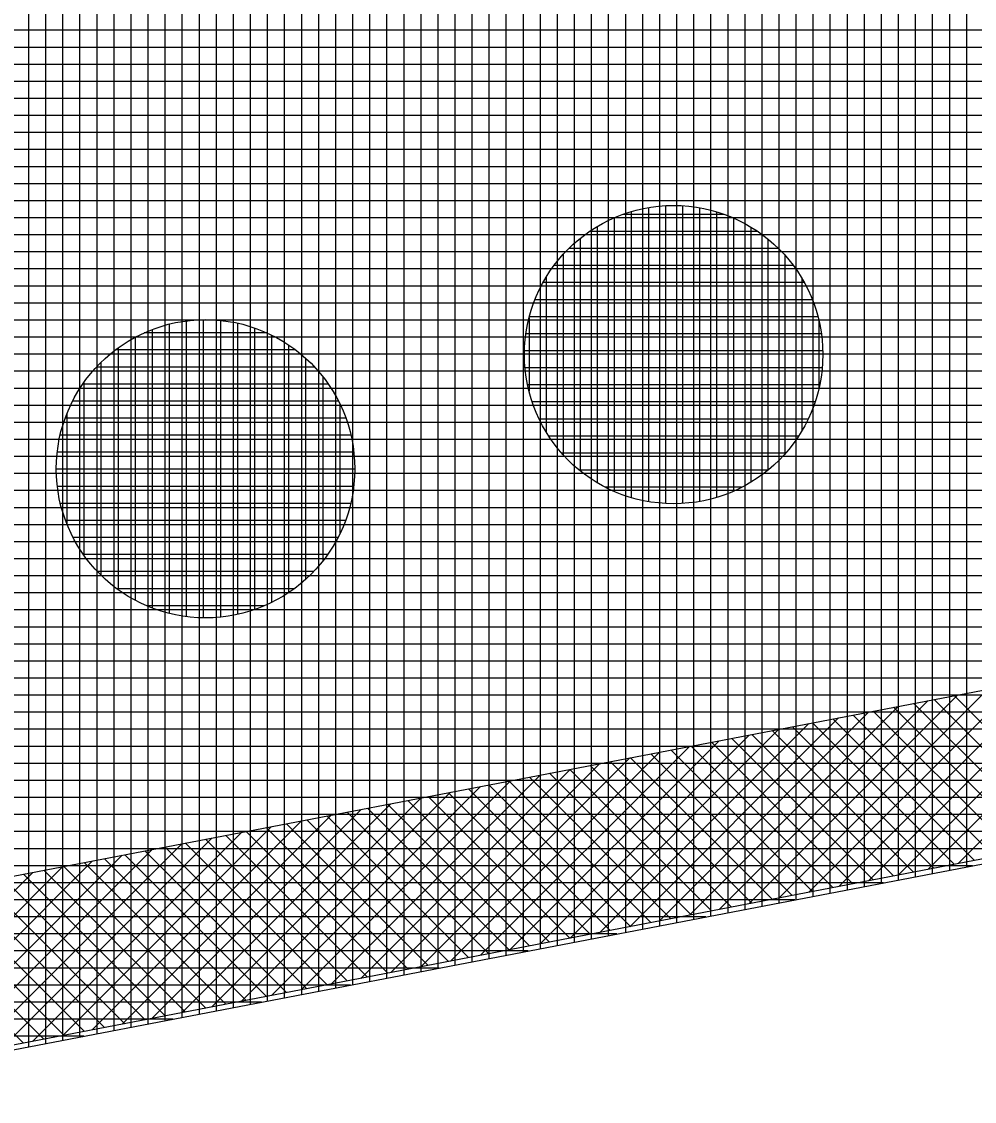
# Model space of a CAD drawing. Extents: x -565346 to -564154, y -1097386 to -1095620.
# Drawn here: x -564745.95 to -564734.78, y -1095778.34 to -1095765.68 of the extents above; entities that cross this region are included whole.
import ezdxf

# ---------------------------------------------------------------- set-up
doc = ezdxf.new("R2010")
doc.units = 0
for name, color, linetype in [('Vrstva 1', 7, 'Continuous'), ('Vrstva 41', 7, 'Continuous'), ('Vrstva 42', 7, 'Continuous'), ('Vrstva 43', 7, 'Continuous'), ('Vrstva 44', 7, 'Continuous')]:
    doc.layers.add(name, color=color, linetype=linetype)

msp = doc.modelspace()

# ---------------------------------------------------------------- linework, layer by layer
at = {"layer": 'Vrstva 1'}
msp.add_line((-564877.52, -1095802.97), (-564694, -1095767.75), dxfattribs=at)
at = {"layer": 'Vrstva 41'}
for p, q in [((-564734.967, -1095775.554), (-564732.519, -1095773.106)), ((-564735.667, -1095775.688), (-564733.219, -1095773.24)), ((-564735.317, -1095775.621), (-564732.869, -1095773.173)), ((-564736.367, -1095775.823), (-564733.919, -1095773.375)), ((-564736.017, -1095775.756), (-564733.569, -1095773.308)), ((-564737.068, -1095775.958), (-564734.619, -1095773.509)), ((-564736.718, -1095775.891), (-564734.269, -1095773.442)), ((-564737.768, -1095776.093), (-564735.319, -1095773.643)), ((-564737.418, -1095776.025), (-564734.969, -1095773.576)), ((-564733.591, -1095775.289), (-564735.25, -1095773.63)), ((-564733.354, -1095775.244), (-564735.013, -1095773.585)), ((-564738.118, -1095776.16), (-564735.669, -1095773.711)), ((-564734.303, -1095775.426), (-564735.962, -1095773.767)), ((-564734.066, -1095775.38), (-564735.725, -1095773.721)), ((-564733.828, -1095775.335), (-564735.487, -1095773.676)), ((-564738.819, -1095776.295), (-564736.369, -1095773.845)), ((-564738.469, -1095776.227), (-564736.019, -1095773.778)), ((-564734.777, -1095775.517), (-564736.437, -1095773.858)), ((-564734.54, -1095775.472), (-564736.199, -1095773.812)), ((-564739.519, -1095776.429), (-564737.069, -1095773.979)), ((-564739.169, -1095776.362), (-564736.719, -1095773.912)), ((-564735.489, -1095775.654), (-564737.148, -1095773.995)), ((-564735.252, -1095775.609), (-564736.911, -1095773.949)), ((-564735.014, -1095775.563), (-564736.674, -1095773.903)), ((-564740.22, -1095776.564), (-564737.769, -1095774.114)), ((-564739.869, -1095776.497), (-564737.419, -1095774.047)), ((-564736.201, -1095775.791), (-564737.86, -1095774.131)), ((-564735.963, -1095775.745), (-564737.623, -1095774.086)), ((-564735.726, -1095775.7), (-564737.386, -1095774.04)), ((-564740.92, -1095776.699), (-564738.469, -1095774.248)), ((-564740.57, -1095776.631), (-564738.119, -1095774.181)), ((-564736.912, -1095775.928), (-564738.572, -1095774.268)), ((-564736.675, -1095775.882), (-564738.335, -1095774.222)), ((-564736.438, -1095775.837), (-564738.098, -1095774.177)), ((-564741.62, -1095776.833), (-564739.169, -1095774.382)), ((-564741.27, -1095776.766), (-564738.819, -1095774.315)), ((-564737.624, -1095776.065), (-564739.284, -1095774.404)), ((-564737.387, -1095776.019), (-564739.047, -1095774.359)), ((-564737.149, -1095775.974), (-564738.81, -1095774.313)), ((-564742.321, -1095776.968), (-564739.869, -1095774.517)), ((-564741.971, -1095776.901), (-564739.519, -1095774.45)), ((-564738.098, -1095776.156), (-564739.759, -1095774.496)), ((-564737.861, -1095776.11), (-564739.521, -1095774.45)), ((-564743.021, -1095777.103), (-564740.57, -1095774.651)), ((-564742.671, -1095777.035), (-564740.219, -1095774.584)), ((-564738.81, -1095776.293), (-564740.471, -1095774.632)), ((-564738.573, -1095776.247), (-564740.233, -1095774.587)), ((-564738.335, -1095776.202), (-564739.996, -1095774.541)), ((-564743.371, -1095777.17), (-564740.92, -1095774.718)), ((-564739.522, -1095776.43), (-564741.183, -1095774.769)), ((-564739.284, -1095776.384), (-564740.945, -1095774.723)), ((-564739.047, -1095776.339), (-564740.708, -1095774.678)), ((-564744.072, -1095777.305), (-564741.62, -1095774.853)), ((-564743.722, -1095777.238), (-564741.27, -1095774.786)), ((-564740.233, -1095776.567), (-564741.894, -1095774.905)), ((-564739.996, -1095776.521), (-564741.657, -1095774.86)), ((-564739.759, -1095776.475), (-564741.42, -1095774.814)), ((-564744.772, -1095777.44), (-564742.32, -1095774.987)), ((-564744.422, -1095777.372), (-564741.97, -1095774.92)), ((-564740.708, -1095776.658), (-564742.369, -1095774.997)), ((-564740.47, -1095776.612), (-564742.132, -1095774.951)), ((-564745.472, -1095777.574), (-564743.02, -1095775.121)), ((-564745.122, -1095777.507), (-564742.67, -1095775.054)), ((-564741.419, -1095776.795), (-564743.081, -1095775.133)), ((-564741.182, -1095776.749), (-564742.844, -1095775.088)), ((-564740.945, -1095776.703), (-564742.606, -1095775.042)), ((-564746.173, -1095777.709), (-564743.72, -1095775.256)), ((-564745.823, -1095777.642), (-564743.37, -1095775.189)), ((-564742.131, -1095776.932), (-564743.793, -1095775.27)), ((-564741.894, -1095776.886), (-564743.556, -1095775.224)), ((-564741.657, -1095776.84), (-564743.318, -1095775.179)), ((-564746.873, -1095777.844), (-564744.42, -1095775.39)), ((-564746.523, -1095777.776), (-564744.07, -1095775.323)), ((-564742.843, -1095777.068), (-564744.505, -1095775.406)), ((-564742.605, -1095777.023), (-564744.267, -1095775.361)), ((-564742.368, -1095776.977), (-564744.03, -1095775.315)), ((-564747.574, -1095777.978), (-564745.12, -1095775.524)), ((-564747.223, -1095777.911), (-564744.77, -1095775.457)), ((-564743.554, -1095777.205), (-564745.217, -1095775.543)), ((-564743.317, -1095777.16), (-564744.979, -1095775.498)), ((-564743.08, -1095777.114), (-564744.742, -1095775.452)), ((-564748.274, -1095778.113), (-564745.82, -1095775.659)), ((-564747.924, -1095778.046), (-564745.47, -1095775.592)), ((-564744.029, -1095777.297), (-564745.691, -1095775.634)), ((-564743.792, -1095777.251), (-564745.454, -1095775.589)), ((-564744.74, -1095777.433), (-564746.403, -1095775.771)), ((-564744.503, -1095777.388), (-564746.166, -1095775.725)), ((-564744.266, -1095777.342), (-564745.928, -1095775.68)), ((-564745.452, -1095777.57), (-564747.115, -1095775.907)), ((-564745.215, -1095777.525), (-564746.878, -1095775.862)), ((-564744.978, -1095777.479), (-564746.64, -1095775.816)), ((-564745.927, -1095777.662), (-564747.59, -1095775.999)), ((-564745.689, -1095777.616), (-564747.352, -1095775.953))]:
    msp.add_line(p, q, dxfattribs=at)
at = {"layer": 'Vrstva 42'}
msp.add_lwpolyline([(-564912.15, -1095808.17), (-564912.447, -1095806.136), (-564877.814, -1095800.992), (-564725.004, -1095771.664), (-564724.6, -1095773.56), (-564877.52, -1095802.97)], close=True, dxfattribs=at)
at = {"layer": 'Vrstva 43'}
for p, q in [((-564735.07, -1095761.097), (-564735.07, -1095775.632)), ((-564734.87, -1095761.055), (-564734.87, -1095775.594)), ((-564735.67, -1095761.223), (-564735.67, -1095775.747)), ((-564735.47, -1095761.181), (-564735.47, -1095775.709)), ((-564735.27, -1095761.139), (-564735.27, -1095775.67)), ((-564736.27, -1095761.35), (-564736.27, -1095775.862)), ((-564736.07, -1095761.308), (-564736.07, -1095775.824)), ((-564735.87, -1095761.265), (-564735.87, -1095775.785)), ((-564736.87, -1095761.476), (-564736.87, -1095775.977)), ((-564736.67, -1095761.434), (-564736.67, -1095775.939)), ((-564736.47, -1095761.392), (-564736.47, -1095775.901)), ((-564737.47, -1095761.602), (-564737.47, -1095776.092)), ((-564737.27, -1095761.56), (-564737.27, -1095776.054)), ((-564737.07, -1095761.518), (-564737.07, -1095776.016)), ((-564738.07, -1095761.728), (-564738.07, -1095776.208)), ((-564737.87, -1095761.686), (-564737.87, -1095776.169)), ((-564737.67, -1095761.644), (-564737.67, -1095776.131)), ((-564738.67, -1095761.855), (-564738.67, -1095776.323)), ((-564738.47, -1095761.813), (-564738.47, -1095776.284)), ((-564738.27, -1095761.77), (-564738.27, -1095776.246)), ((-564739.27, -1095761.981), (-564739.27, -1095776.438)), ((-564739.07, -1095761.939), (-564739.07, -1095776.4)), ((-564738.87, -1095761.897), (-564738.87, -1095776.361)), ((-564739.87, -1095762.107), (-564739.87, -1095776.553)), ((-564739.67, -1095762.065), (-564739.67, -1095776.515)), ((-564739.47, -1095762.023), (-564739.47, -1095776.476)), ((-564740.47, -1095762.233), (-564740.47, -1095776.668)), ((-564740.27, -1095762.191), (-564740.27, -1095776.63)), ((-564740.07, -1095762.149), (-564740.07, -1095776.591)), ((-564741.07, -1095762.36), (-564741.07, -1095776.783)), ((-564740.87, -1095762.318), (-564740.87, -1095776.745)), ((-564740.67, -1095762.275), (-564740.67, -1095776.707)), ((-564741.67, -1095762.486), (-564741.67, -1095776.899)), ((-564741.47, -1095762.444), (-564741.47, -1095776.86)), ((-564741.27, -1095762.402), (-564741.27, -1095776.822)), ((-564742.27, -1095762.612), (-564742.27, -1095777.014)), ((-564742.07, -1095762.57), (-564742.07, -1095776.975)), ((-564741.87, -1095762.528), (-564741.87, -1095776.937)), ((-564742.87, -1095762.738), (-564742.87, -1095777.129)), ((-564742.67, -1095762.696), (-564742.67, -1095777.09)), ((-564742.47, -1095762.654), (-564742.47, -1095777.052)), ((-564743.47, -1095762.865), (-564743.47, -1095777.244)), ((-564743.27, -1095762.823), (-564743.27, -1095777.206)), ((-564743.07, -1095762.78), (-564743.07, -1095777.167)), ((-564744.07, -1095762.991), (-564744.07, -1095777.359)), ((-564743.87, -1095762.949), (-564743.87, -1095777.321)), ((-564743.67, -1095762.907), (-564743.67, -1095777.282)), ((-564744.67, -1095763.117), (-564744.67, -1095777.474)), ((-564744.47, -1095763.075), (-564744.47, -1095777.436)), ((-564744.27, -1095763.033), (-564744.27, -1095777.398)), ((-564745.27, -1095763.243), (-564745.27, -1095777.589)), ((-564745.07, -1095763.201), (-564745.07, -1095777.551)), ((-564744.87, -1095763.159), (-564744.87, -1095777.513)), ((-564745.87, -1095763.37), (-564745.87, -1095777.705)), ((-564745.67, -1095763.328), (-564745.67, -1095777.666)), ((-564745.47, -1095763.285), (-564745.47, -1095777.628)), ((-564687.769, -1095765.78), (-564757.325, -1095765.78)), ((-564688.402, -1095765.98), (-564758.275, -1095765.98)), ((-564689.035, -1095766.18), (-564759.226, -1095766.18)), ((-564689.667, -1095766.38), (-564760.176, -1095766.38)), ((-564690.3, -1095766.58), (-564761.127, -1095766.58)), ((-564690.932, -1095766.78), (-564762.077, -1095766.78)), ((-564691.565, -1095766.98), (-564763.028, -1095766.98)), ((-564692.197, -1095767.18), (-564763.978, -1095767.18)), ((-564692.83, -1095767.38), (-564764.929, -1095767.38)), ((-564693.462, -1095767.58), (-564765.879, -1095767.58)), ((-564694.156, -1095767.78), (-564766.83, -1095767.78)), ((-564695.198, -1095767.98), (-564767.78, -1095767.98)), ((-564696.241, -1095768.18), (-564768.731, -1095768.18)), ((-564697.283, -1095768.38), (-564769.681, -1095768.38)), ((-564698.325, -1095768.58), (-564770.632, -1095768.58)), ((-564699.367, -1095768.78), (-564771.582, -1095768.78)), ((-564700.409, -1095768.98), (-564772.592, -1095768.98)), ((-564701.451, -1095769.18), (-564773.71, -1095769.18)), ((-564702.493, -1095769.38), (-564774.829, -1095769.38)), ((-564703.536, -1095769.58), (-564775.947, -1095769.58)), ((-564704.578, -1095769.78), (-564777.066, -1095769.78)), ((-564705.62, -1095769.98), (-564778.185, -1095769.98)), ((-564706.662, -1095770.18), (-564779.303, -1095770.18)), ((-564707.704, -1095770.38), (-564780.422, -1095770.38)), ((-564708.746, -1095770.58), (-564781.54, -1095770.58)), ((-564709.788, -1095770.78), (-564782.659, -1095770.78)), ((-564710.83, -1095770.98), (-564783.778, -1095770.98)), ((-564711.873, -1095771.18), (-564784.896, -1095771.18)), ((-564712.915, -1095771.38), (-564786.015, -1095771.38)), ((-564713.957, -1095771.58), (-564787.133, -1095771.58)), ((-564714.999, -1095771.78), (-564788.252, -1095771.78)), ((-564716.041, -1095771.98), (-564789.371, -1095771.98)), ((-564717.083, -1095772.18), (-564790.489, -1095772.18)), ((-564718.125, -1095772.38), (-564791.608, -1095772.38)), ((-564719.168, -1095772.58), (-564792.726, -1095772.58)), ((-564720.21, -1095772.78), (-564793.845, -1095772.78)), ((-564721.252, -1095772.98), (-564794.964, -1095772.98)), ((-564722.294, -1095773.18), (-564796.082, -1095773.18)), ((-564723.336, -1095773.38), (-564797.201, -1095773.38)), ((-564724.378, -1095773.58), (-564798.319, -1095773.58)), ((-564725.42, -1095773.78), (-564799.438, -1095773.78)), ((-564726.463, -1095773.98), (-564800.557, -1095773.98)), ((-564727.505, -1095774.18), (-564801.675, -1095774.18)), ((-564728.547, -1095774.38), (-564802.794, -1095774.38)), ((-564729.589, -1095774.58), (-564803.913, -1095774.58)), ((-564730.631, -1095774.78), (-564805.031, -1095774.78)), ((-564731.673, -1095774.98), (-564806.15, -1095774.98)), ((-564732.715, -1095775.18), (-564807.268, -1095775.18)), ((-564733.757, -1095775.38), (-564808.387, -1095775.38)), ((-564734.8, -1095775.58), (-564809.506, -1095775.58)), ((-564735.842, -1095775.78), (-564810.624, -1095775.78)), ((-564736.884, -1095775.98), (-564811.743, -1095775.98)), ((-564737.926, -1095776.18), (-564812.861, -1095776.18)), ((-564738.968, -1095776.38), (-564813.98, -1095776.38)), ((-564740.01, -1095776.58), (-564815.099, -1095776.58)), ((-564741.052, -1095776.78), (-564816.217, -1095776.78)), ((-564742.095, -1095776.98), (-564817.336, -1095776.98)), ((-564743.137, -1095777.18), (-564818.454, -1095777.18)), ((-564744.179, -1095777.38), (-564819.573, -1095777.38)), ((-564745.221, -1095777.58), (-564820.692, -1095777.58))]:
    msp.add_line(p, q, dxfattribs=at)
msp.add_lwpolyline([(-564584.17, -1095730.99), (-564361.01, -1095672.63), (-564329.81, -1095662.26), (-564326.21, -1095642.73), (-564394.52, -1095662.95), (-564454.33, -1095677.56), (-564516.6, -1095690.89), (-564574.04, -1095705.03), (-564590.74, -1095715.12), (-564631.48, -1095731.18), (-564693.31, -1095752.31), (-564772.2, -1095768.91), (-564879.81, -1095788.15), (-565039.47, -1095811.86), (-565040.85, -1095849.94), (-565025.81, -1095848.33), (-565025.24, -1095824.91), (-564877.52, -1095802.97), (-564694, -1095767.75), (-564603.8, -1095739.23), (-564594.74, -1095734.52)], close=True, dxfattribs=at)
at = {"layer": 'Vrstva 44'}
for p, q in [((-564737.71, -1095767.94), (-564738.9, -1095767.94)), ((-564738.8, -1095767.907), (-564738.8, -1095771.262)), ((-564738.6, -1095767.86), (-564738.6, -1095771.307)), ((-564738.4, -1095767.838), (-564738.4, -1095771.33)), ((-564738.2, -1095767.839), (-564738.2, -1095771.33)), ((-564738, -1095767.862), (-564738, -1095771.306)), ((-564737.8, -1095767.909), (-564737.8, -1095771.258)), ((-564739, -1095767.98), (-564739, -1095771.188)), ((-564737.6, -1095767.983), (-564737.6, -1095771.184)), ((-564737.317, -1095768.14), (-564739.289, -1095768.14)), ((-564739.2, -1095768.082), (-564739.2, -1095771.085)), ((-564737.4, -1095768.088), (-564737.4, -1095771.082)), ((-564739.4, -1095768.221), (-564739.4, -1095770.948)), ((-564737.2, -1095768.226), (-564737.2, -1095770.939)), ((-564739.6, -1095768.409), (-564739.6, -1095770.758)), ((-564737.073, -1095768.34), (-564739.533, -1095768.34)), ((-564737, -1095768.42), (-564737, -1095770.75)), ((-564736.902, -1095768.54), (-564739.708, -1095768.54)), ((-564739.8, -1095768.677), (-564739.8, -1095770.489)), ((-564736.8, -1095768.693), (-564736.8, -1095770.477)), ((-564736.771, -1095768.74), (-564739.835, -1095768.74)), ((-564736.679, -1095768.94), (-564739.929, -1095768.94)), ((-564744.02, -1095769.191), (-564744.02, -1095772.659)), ((-564743.82, -1095769.176), (-564743.82, -1095772.673)), ((-564743.62, -1095769.183), (-564743.62, -1095772.664)), ((-564740, -1095769.153), (-564740, -1095770.012)), ((-564736.613, -1095769.14), (-564739.996, -1095769.14)), ((-564736.6, -1095769.189), (-564736.6, -1095769.974)), ((-564743.076, -1095769.33), (-564744.512, -1095769.33)), ((-564744.42, -1095769.29), (-564744.42, -1095772.557)), ((-564744.22, -1095769.228), (-564744.22, -1095772.62)), ((-564743.42, -1095769.215), (-564743.42, -1095772.632)), ((-564743.22, -1095769.273), (-564743.22, -1095772.576)), ((-564744.62, -1095769.383), (-564744.62, -1095772.466)), ((-564743.02, -1095769.357), (-564743.02, -1095772.493)), ((-564736.572, -1095769.34), (-564740.036, -1095769.34)), ((-564742.739, -1095769.53), (-564744.851, -1095769.53)), ((-564744.82, -1095769.508), (-564744.82, -1095772.339)), ((-564742.82, -1095769.47), (-564742.82, -1095772.375)), ((-564736.555, -1095769.54), (-564740.052, -1095769.54)), ((-564745.02, -1095769.677), (-564745.02, -1095772.172)), ((-564742.62, -1095769.629), (-564742.62, -1095772.221)), ((-564742.517, -1095769.73), (-564745.071, -1095769.73)), ((-564742.42, -1095769.843), (-564742.42, -1095772.005)), ((-564736.562, -1095769.74), (-564740.045, -1095769.74)), ((-564742.354, -1095769.93), (-564745.233, -1095769.93)), ((-564745.22, -1095769.911), (-564745.22, -1095771.938)), ((-564736.593, -1095769.94), (-564740.016, -1095769.94)), ((-564742.237, -1095770.13), (-564745.352, -1095770.13)), ((-564742.22, -1095770.164), (-564742.22, -1095771.688)), ((-564736.647, -1095770.14), (-564739.963, -1095770.14)), ((-564742.15, -1095770.33), (-564745.44, -1095770.33)), ((-564745.42, -1095770.282), (-564745.42, -1095771.566)), ((-564736.726, -1095770.34), (-564739.881, -1095770.34)), ((-564742.09, -1095770.53), (-564745.498, -1095770.53)), ((-564736.84, -1095770.54), (-564739.768, -1095770.54)), ((-564742.056, -1095770.73), (-564745.531, -1095770.73)), ((-564736.992, -1095770.74), (-564739.617, -1095770.74)), ((-564742.046, -1095770.93), (-564745.542, -1095770.93)), ((-564737.201, -1095770.94), (-564739.409, -1095770.94)), ((-564742.058, -1095771.13), (-564745.531, -1095771.13)), ((-564737.507, -1095771.14), (-564739.105, -1095771.14)), ((-564742.094, -1095771.33), (-564745.496, -1095771.33)), ((-564742.153, -1095771.53), (-564745.434, -1095771.53)), ((-564742.243, -1095771.73), (-564745.345, -1095771.73)), ((-564742.364, -1095771.93), (-564745.226, -1095771.93)), ((-564742.528, -1095772.13), (-564745.06, -1095772.13)), ((-564742.753, -1095772.33), (-564744.833, -1095772.33)), ((-564743.104, -1095772.53), (-564744.486, -1095772.53))]:
    msp.add_line(p, q, dxfattribs=at)
for centre in [(-564738.304, -1095769.584), (-564743.794, -1095770.924)]:
    msp.add_circle(centre, 1.75, dxfattribs=at)

doc.saveas('drawing.dxf')
